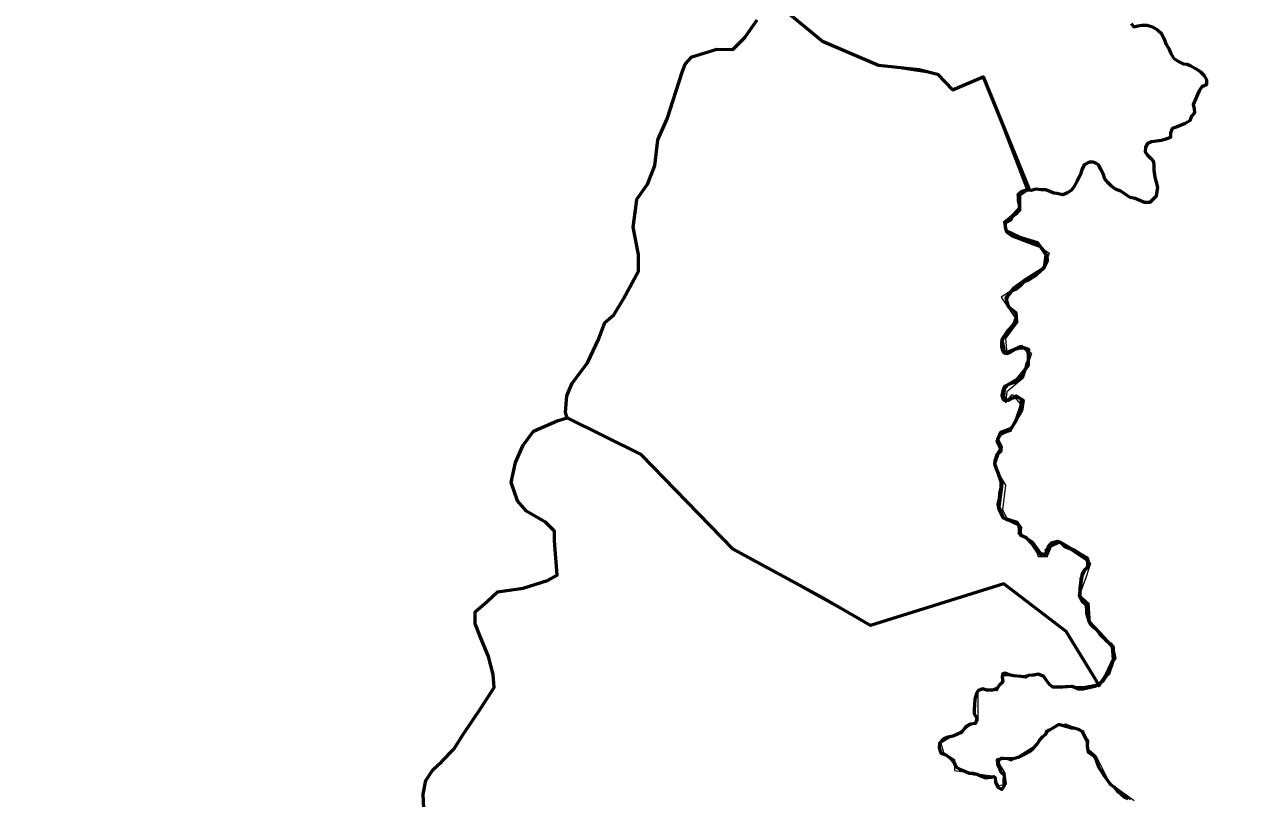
# Model space of a CAD drawing. Extents: x -1643653 to 4543381, y 1624270 to 13878484.
# Drawn here: x 816547 to 818046, y 9014664 to 9015601 of the extents above; entities that cross this region are included whole.
import ezdxf

# ---------------------------------------------------------------- set-up
doc = ezdxf.new("R2010")
doc.units = 0
doc.header["$LTSCALE"] = 200
doc.layers.add('60', color=7, linetype='Continuous', lineweight=13)

msp = doc.modelspace()

# ---------------------------------------------------------------- linework, layer by layer
at = {"layer": '60', "lineweight": 53}
for points in [[(817452.2, 9015632.3), (817513.9, 9015581.1), (817581.9, 9015551.9), (817631.3, 9015546.6), (817653.4, 9015541.3), (817671.6, 9015522), (817708.8, 9015537.8), (817764.2, 9015402.1), (817752.5, 9015393.9), (817752.5, 9015378.2), (817742.6, 9015368.2), (817734.5, 9015361.8), (817736.2, 9015351.9), (817745.5, 9015346.1), (817774.7, 9015337.3), (817784.6, 9015322.1), (817782.8, 9015306.4), (817760.1, 9015292.4), (817745.5, 9015281.9), (817736.2, 9015270.2), (817739.1, 9015259.7), (817748.3, 9015252.5), (817749, 9015241.5), (817738.6, 9015230.6), (817731.5, 9015219.6), (817734.7, 9015203), (817743.1, 9015206.2), (817754.1, 9015211.3), (817763.7, 9015208.1), (817763.1, 9015197.8), (817763.1, 9015188.1), (817749.6, 9015171.3), (817737.9, 9015164.2), (817734.1, 9015159.1), (817733.4, 9015150.7), (817734.1, 9015146.1), (817739.9, 9015146.1), (817748.9, 9015151.3), (817757.3, 9015146.1), (817755.4, 9015133.2), (817742.5, 9015111.9), (817729.6, 9015106.8), (817726.3, 9015098.4), (817730.8, 9015089.3), (817727, 9015082.2), (817722.5, 9015069.3), (817731.5, 9015044.2), (817727.6, 9015017), (817732.8, 9015003.5), (817749.6, 9014998.3), (817753.4, 9014992.5), (817753.4, 9014982.8), (817759.9, 9014980.2), (817768.3, 9014971.8), (817776, 9014960.2), (817786.3, 9014959.6), (817790.8, 9014970.6), (817801.8, 9014974.4), (817834.7, 9014955.1), (817836.7, 9014946), (817828.9, 9014936.3), (817825, 9014909.2), (817834.7, 9014899.6), (817837.3, 9014877.6), (817855.4, 9014858.2), (817865, 9014847.3), (817866.3, 9014831.8), (817857.9, 9014813.7), (817848.9, 9014800.1), (817845.2, 9014807.2)], [(817204.4, 9015124.8), (817202.4, 9015131.1), (817204.1, 9015151.5), (817210.5, 9015166.7), (817229.2, 9015191.2), (817242.6, 9015219.8), (817250.2, 9015240.2), (817261.3, 9015249.5), (817272.9, 9015268.8), (817291, 9015302.6), (817291, 9015322.6), (817284.5, 9015355.9), (817287.5, 9015376.3), (817289.2, 9015389.7), (817302, 9015407.8), (817310.8, 9015430.5), (817314.3, 9015461.5), (817325.9, 9015487.1), (817344, 9015543.5), (817347.5, 9015553.4), (817355.6, 9015562.2), (817386, 9015571.5), (817405.2, 9015570.9), (817419.8, 9015585.5), (817434.8, 9015606.8)], [(817204.4, 9015124.8), (817202.4, 9015131.1), (817204.1, 9015151.5), (817210.5, 9015166.7), (817229.2, 9015191.2), (817242.6, 9015219.8), (817250.2, 9015240.2), (817261.3, 9015249.5), (817272.9, 9015268.8), (817291, 9015302.6), (817291, 9015322.6), (817284.5, 9015355.9), (817287.5, 9015376.3), (817289.2, 9015389.7), (817302, 9015407.8), (817310.8, 9015430.5), (817314.3, 9015461.5), (817325.9, 9015487.1), (817344, 9015543.5), (817347.5, 9015553.4), (817355.6, 9015562.2), (817386, 9015571.5), (817405.2, 9015570.9), (817419.8, 9015585.5), (817434.8, 9015606.8)], [(817888.2, 9015602.6), (817891.3, 9015598.5), (817896.3, 9015599.5), (817901.4, 9015600.5), (817907.5, 9015600.4), (817914.1, 9015598.3), (817920.2, 9015594.7), (817924.3, 9015590.6), (817928.3, 9015584), (817930.3, 9015577.9), (817933.8, 9015572.2), (817936.3, 9015566.1), (817939.3, 9015560.5)], [(817939.3, 9015560.5), (817945.4, 9015556.4), (817951, 9015553.8), (817956.1, 9015553.2), (817960.6, 9015551.2), (817966.7, 9015547.6), (817972.3, 9015544), (817976.3, 9015539.9), (817979.3, 9015534.3), (817979.3, 9015528.1), (817973.7, 9015525.6), (817970.6, 9015521.1), (817968.5, 9015516.5), (817965.9, 9015510.9), (817963.3, 9015504.3), (817964.3, 9015499.2), (817964.8, 9015494.1), (817961.2, 9015490.1), (817959.1, 9015484.5), (817953.5, 9015481.5), (817948.9, 9015479.4), (817943.8, 9015477.4), (817937.7, 9015475.4), (817935.6, 9015469.8), (817935.6, 9015464.2), (817930, 9015462.2), (817924.9, 9015460.7), (817918.8, 9015459.8), (817912.7, 9015459.3), (817907.6, 9015456.8), (817905.5, 9015452.2), (817905, 9015447.1), (817908, 9015443), (817911.5, 9015439.4), (817915.1, 9015435.3), (817915.5, 9015430.2), (817915.5, 9015424.6)], [(817915.5, 9015424.6), (817917, 9015416.2), (817917, 9015416.2), (817920, 9015404), (817918.5, 9015393.3), (817910.9, 9015385.7), (817904.3, 9015385.7), (817896.7, 9015389), (817893, 9015390.6), (817886.8, 9015391.8), (817881.9, 9015395.1), (817875.4, 9015399.2), (817869.2, 9015401.7), (817864.1, 9015405.4), (817860, 9015409.7), (817856.4, 9015414.3), (817854.4, 9015419.4), (817851.4, 9015425.6), (817848.9, 9015430.7), (817846.1, 9015432.9), (817842, 9015434.6), (817837.2, 9015434.3), (817831.1, 9015431.3), (817828.5, 9015425.3), (817826.2, 9015418.7), (817822.4, 9015411.1), (817818.6, 9015404.5), (817815.7, 9015400.7), (817811, 9015397.3), (817805.3, 9015395), (817798.2, 9015396.4), (817794.4, 9015396.9), (817789.7, 9015398.8), (817784.6, 9015401), (817779, 9015401.1), (817772.9, 9015401.6), (817766.9, 9015400.2), (817760.8, 9015400.7), (817755.6, 9015398.8), (817750.8, 9015395), (817751, 9015394.1), (817751, 9015388), (817752.5, 9015382.9), (817752.4, 9015376.3), (817749.3, 9015371.7), (817744.2, 9015368.7), (817742, 9015364.4), (817735.4, 9015360.8), (817735.4, 9015360.8), (817735.4, 9015355.4), (817737, 9015349.9), (817743, 9015345.8), (817769.4, 9015335.4), (817777.4, 9015332.8), (817783.1, 9015325.7), (817785.9, 9015321.5), (817786.2, 9015315.5), (817783.4, 9015309.3), (817779.3, 9015303.8), (817772.5, 9015297), (817764.9, 9015292.2), (817761.5, 9015290.8), (817757.9, 9015289.6), (817753.3, 9015284.1), (817749.2, 9015280.5)], [(817749.2, 9015280.5), (817743.6, 9015278.5), (817740, 9015274), (817736.9, 9015268.4), (817736.9, 9015263.3), (817740.9, 9015257.7), (817745, 9015254.6), (817748.5, 9015250.5), (817748.5, 9015245.4), (817746.4, 9015239.3), (817742.3, 9015234.7), (817740.2, 9015230.2), (817736.6, 9015226.1), (817732.5, 9015221), (817731, 9015216), (817730.9, 9015210.9), (817732.9, 9015204.7), (817737.5, 9015202.7), (817742.1, 9015204.7), (817748.2, 9015208.2), (817753.8, 9015209.7), (817758.9, 9015209.7), (817762.4, 9015205.1), (817763.9, 9015199.4), (817763.3, 9015193.8), (817761.3, 9015188.8), (817760.2, 9015183.7), (817756.6, 9015178.1), (817754.6, 9015173.5), (817751, 9015169.5), (817746.4, 9015167.5), (817740.3, 9015165.5), (817734.7, 9015162.5), (817732.6, 9015157.4), (817731.5, 9015151.8), (817733.5, 9015146.7), (817739.1, 9015146.6)], [(817739.1, 9015146.6), (817744.2, 9015149.1), (817749.8, 9015150.1), (817754.9, 9015147.5), (817754.9, 9015141.4), (817753.3, 9015135.3), (817751.2, 9015129.7), (817749.7, 9015124.2), (817747.1, 9015119.1), (817743.5, 9015113), (817739.9, 9015109.4), (817729.7, 9015104.4), (817726.6, 9015099.3), (817726.6, 9015093.7), (817730.1, 9015090.1), (817730.1, 9015084), (817725.4, 9015080), (817722.8, 9015072.4), (817722.8, 9015067.3), (817724.8, 9015062.2), (817726.8, 9015057.1), (817728.8, 9015052), (817730.3, 9015046.8), (817730.3, 9015040.2), (817728.7, 9015032.6), (817728.1, 9015027), (817726.6, 9015020.4), (817727.5, 9015015.3), (817729.5, 9015010.7), (817732.6, 9015004), (817737.1, 9015001.5), (817742.2, 9015000.4), (817748.8, 9014998.3), (817751.8, 9014994.2), (817752.3, 9014987.6), (817754.8, 9014983), (817761.4, 9014978.9), (817766.4, 9014975.3), (817770, 9014971.7), (817773.5, 9014967.1), (817777, 9014962), (817779, 9014957.4), (817784.1, 9014959.4), (817786.2, 9014964.5), (817788.8, 9014970.1), (817792.4, 9014973.6), (817799, 9014975.1), (817804.1, 9014972.5), (817808.1, 9014968.4), (817813.7, 9014966.3), (817819.8, 9014964.3), (817824.8, 9014961.2), (817829.4, 9014957.1), (817834.4, 9014954.5), (817835.4, 9014948.9), (817835.4, 9014943.3), (817831.3, 9014939.7), (817829.2, 9014934.7), (817827.1, 9014929.1), (817826.6, 9014924), (817826.1, 9014918.4), (817826, 9014913.3), (817826, 9014907.7), (817828.5, 9014903.1), (817833, 9014898.5)], [(817030.9, 9014651.7), (817030.1, 9014668.6), (817033.4, 9014685.4), (817041.9, 9014698.1), (817052.8, 9014708.2), (817067.1, 9014723.3), (817078.9, 9014741.8), (817099.9, 9014773), (817115.9, 9014797.8), (817115, 9014813.8), (817109.1, 9014835.7), (817098.2, 9014861.8), (817093.1, 9014875.3), (817093.1, 9014889.6), (817107.5, 9014902.2), (817120.1, 9014914), (817151.2, 9014918.2), (817180.7, 9014927.5), (817192.5, 9014934.2), (817189.1, 9014975.5), (817189.1, 9014987.3), (817178.2, 9014998.2), (817155.4, 9015011.7), (817144.5, 9015024.3), (817136.9, 9015046.2), (817142, 9015070.7), (817151.2, 9015091.7), (817163.8, 9015108.6), (817192.4, 9015121.1), (817204.4, 9015124.8)], [(817845.2, 9014807.2), (817809.3, 9014865.9), (817733.8, 9014923.4), (817572.1, 9014873.1), (817514.6, 9014906.6), (817405.6, 9014965.4), (817294.2, 9015080.4), (817204.4, 9015124.8)], [(817833, 9014898.5), (817834, 9014893.4), (817834, 9014887.8), (817836.5, 9014879.6), (817838.5, 9014875), (817842, 9014871.4), (817846.6, 9014867.8), (817850.1, 9014862.7), (817854.1, 9014858.6), (817858.2, 9014854), (817862.7, 9014851.4), (817866.3, 9014847.3), (817866.2, 9014841.7), (817867, 9014839), (817868.5, 9014833.2), (817865.6, 9014829), (817864.2, 9014824.7), (817861.3, 9014817.5), (817854.2, 9014806.1), (817849.9, 9014801.8), (817844.2, 9014799), (817830, 9014796.1), (817824.3, 9014796.1), (817816.6, 9014799.2), (817811, 9014798.8), (817804.9, 9014798.3), (817799.8, 9014798.3), (817793.2, 9014798.4), (817789.1, 9014801.5), (817785.6, 9014806.6), (817782.1, 9014811.2), (817775.5, 9014814.3), (817770.4, 9014812.8), (817763.8, 9014812.3), (817760.3, 9014810.5), (817754.4, 9014811.3), (817746, 9014812.1)], [(817746, 9014812.1), (817741.8, 9014813), (817735.1, 9014815.5), (817732.3, 9014814), (817731.7, 9014810.5), (817732.6, 9014804.6), (817728.6, 9014800.8), (817725.5, 9014796.8), (817719.9, 9014794.8), (817713.3, 9014794.8), (817708.2, 9014796.4), (817702.6, 9014794.4), (817700.1, 9014789.3), (817698.5, 9014783.7), (817698.4, 9014777.1), (817697.9, 9014772), (817697.8, 9014765.9), (817700.9, 9014760.8), (817699.3, 9014754.2), (817692.7, 9014753.7), (817687.6, 9014750.7), (817682.4, 9014743.6), (817677.8, 9014741.6), (817672.2, 9014739), (817666.1, 9014737.6), (817660.5, 9014735.6), (817655.9, 9014730.5), (817655.3, 9014724.9), (817657.3, 9014718.2), (817663.4, 9014716.2), (817668.5, 9014712.6), (817673, 9014707.5), (817675.5, 9014701.8), (817680.6, 9014699.2), (817686.7, 9014696.7), (817691.8, 9014694.1), (817696.8, 9014694.1), (817701.5, 9014692.8), (817707.4, 9014690.3), (817711.6, 9014688.6), (817718.3, 9014689.5), (817721.7, 9014690.3), (817723.3, 9014688.8), (817723.7, 9014683.2), (817726.7, 9014677.1), (817731.3, 9014674.5), (817734.4, 9014678.5), (817734.4, 9014684.6), (817734.5, 9014691.3), (817730.4, 9014694.9), (817728.4, 9014700.5), (817726.4, 9014705.1), (817726, 9014710.7), (817733.1, 9014712.2), (817738.7, 9014712.1), (817745.3, 9014712.1), (817752.9, 9014714.1), (817760.1, 9014717.6), (817764.7, 9014720.1), (817769.3, 9014724.2), (817773.9, 9014728.7), (817777, 9014733.8), (817780.6, 9014738.3), (817784.7, 9014741.4), (817786.7, 9014746.5)], [(817786.7, 9014746.5), (817788.7, 9014746.2), (817795.8, 9014750.5), (817800.1, 9014753.3), (817801.5, 9014753.3), (817811.5, 9014750.5), (817815.7, 9014749.1), (817818.6, 9014749.1), (817824.3, 9014747.6), (817828.6, 9014744.8), (817832.8, 9014736.2), (817835, 9014733.9), (817834.9, 9014726.8), (817835.9, 9014719.7), (817841.5, 9014716.1), (817845, 9014712.5), (817847, 9014706.3), (817849, 9014701.2), (817852, 9014696.1), (817855.5, 9014691), (817859, 9014685.9), (817862.6, 9014680.8), (817867.1, 9014677.7), (817871.2, 9014672.6), (817875.7, 9014669), (817879.8, 9014665.4), (817884.3, 9014663.3)]]:
    msp.add_lwpolyline(points, dxfattribs=at)
at = {"layer": '60'}
for points in [[(817452.2, 9015632.3), (817513.9, 9015581.1), (817547.9, 9015566.5), (817581.9, 9015551.9), (817653.4, 9015541.3), (817671.6, 9015522), (817708.8, 9015537.8), (817762.2, 9015398.8), (817753.9, 9015398.8), (817753.9, 9015375.6), (817735.7, 9015359), (817737.3, 9015352.3), (817768.9, 9015337.4), (817788.8, 9015324.1), (817782.2, 9015304.1), (817730.7, 9015270.9), (817750.6, 9015241), (817735.7, 9015221), (817737.3, 9015202.8), (817755.6, 9015212.7), (817767.2, 9015202.8), (817757.3, 9015172.8), (817737.3, 9015156.2), (817735.7, 9015142.9), (817744, 9015152.9), (817753.9, 9015141.3), (817742.3, 9015108), (817729, 9015104.7), (817724, 9015096.4), (817729, 9015086.4), (817722.4, 9015064.8), (817735.7, 9015043.2), (817732.3, 9015013.3), (817739, 9015000), (817755.6, 9014991.7), (817750.6, 9014985), (817770.6, 9014971.8), (817775.5, 9014956.8), (817787.2, 9014956.8), (817783.8, 9014965.1), (817802.1, 9014973.4), (817838.7, 9014948.5), (817833.7, 9014931.9), (817825.4, 9014910.3), (817836.8, 9014900.2), (817838.5, 9014875.3), (817851.8, 9014863.6), (817866.7, 9014845.3), (817868.4, 9014835.4), (817861.8, 9014813.8), (817846.8, 9014802.1), (817830.2, 9014798.8), (817821.9, 9014798.8), (817805.3, 9014798.8), (817792, 9014798.8), (817780.4, 9014813.8), (817765.4, 9014812.1), (817733.9, 9014812.1), (817725.6, 9014793.8), (817702.3, 9014795.5), (817702.3, 9014757.3), (817657.5, 9014730.7), (817660.8, 9014719), (817674.1, 9014710.7)], [(817452.2, 9015632.3), (817513.9, 9015581.1), (817547.9, 9015566.5), (817581.9, 9015551.9), (817653.4, 9015541.3), (817671.6, 9015522), (817708.8, 9015537.8), (817762.2, 9015398.8), (817753.9, 9015398.8), (817753.9, 9015375.6), (817735.7, 9015359), (817737.3, 9015352.3), (817768.9, 9015337.4), (817788.8, 9015324.1), (817782.2, 9015304.1), (817730.7, 9015270.9), (817750.6, 9015241), (817735.7, 9015221), (817737.3, 9015202.8), (817755.6, 9015212.7), (817767.2, 9015202.8), (817757.3, 9015172.8), (817737.3, 9015156.2), (817735.7, 9015142.9), (817744, 9015152.9), (817753.9, 9015141.3), (817742.3, 9015108), (817729, 9015104.7), (817724, 9015096.4), (817729, 9015086.4), (817722.4, 9015064.8), (817735.7, 9015043.2), (817732.3, 9015013.3), (817739, 9015000), (817755.6, 9014991.7), (817750.6, 9014985), (817770.6, 9014971.8), (817775.5, 9014956.8), (817787.2, 9014956.8), (817783.8, 9014965.1), (817802.1, 9014973.4), (817838.7, 9014948.5), (817833.7, 9014931.9), (817825.4, 9014910.3), (817836.8, 9014900.2), (817838.5, 9014875.3), (817851.8, 9014863.6), (817866.7, 9014845.3), (817868.4, 9014835.4), (817861.8, 9014813.8), (817846.8, 9014802.1), (817830.2, 9014798.8), (817821.9, 9014798.8), (817805.3, 9014798.8), (817792, 9014798.8), (817780.4, 9014813.8), (817765.4, 9014812.1), (817733.9, 9014812.1), (817725.6, 9014793.8), (817702.3, 9014795.5), (817702.3, 9014757.3), (817657.5, 9014730.7), (817660.8, 9014719), (817674.1, 9014710.7)], [(817674.1, 9014710.7), (817674.1, 9014697.4), (817707.3, 9014692.5), (817720.6, 9014690.8), (817727.2, 9014679.2), (817737.2, 9014680.8), (817735.5, 9014694.1), (817727.2, 9014707.4), (817730.5, 9014714.1), (817742.2, 9014709.1), (817773.7, 9014729), (817793.7, 9014750.6), (817808.6, 9014753.9), (817830.2, 9014745.6), (817835.2, 9014724), (817845.2, 9014715.7), (817861.8, 9014682.5), (817891.7, 9014660.9)], [(817674.1, 9014710.7), (817674.1, 9014697.4), (817707.3, 9014692.5), (817720.6, 9014690.8), (817727.2, 9014679.2), (817737.2, 9014680.8), (817735.5, 9014694.1), (817727.2, 9014707.4), (817730.5, 9014714.1), (817742.2, 9014709.1), (817773.7, 9014729), (817793.7, 9014750.6), (817808.6, 9014753.9), (817830.2, 9014745.6), (817835.2, 9014724), (817845.2, 9014715.7), (817861.8, 9014682.5), (817891.7, 9014660.9)]]:
    msp.add_lwpolyline(points, dxfattribs=at)
at = {"layer": '60', "lineweight": 25}
for points in [[(817204.4, 9015124.8), (817192.4, 9015121.1), (817163.8, 9015108.6), (817151.2, 9015091.7), (817142, 9015070.7)], [(817733.8, 9014923.4), (817572.1, 9014873.1), (817405.6, 9014965.4), (817294.2, 9015080.4), (817204.4, 9015124.8)], [(817142, 9015070.7), (817136.9, 9015046.2), (817144.5, 9015024.3), (817155.4, 9015011.7)], [(817155.4, 9015011.7), (817178.2, 9014998.2), (817189.1, 9014987.3), (817189.1, 9014975.5), (817192.5, 9014934.2)], [(817192.5, 9014934.2), (817180.7, 9014927.5), (817151.2, 9014918.2), (817120.1, 9014914)], [(817656.6, 9014729.1), (817663.2, 9014736.1), (817682.8, 9014744.2), (817692.8, 9014752.7), (817698.4, 9014754.2), (817702.4, 9014759.8), (817698.4, 9014764.3), (817699.4, 9014775.9), (817699.9, 9014791.5), (817706.4, 9014795), (817715.5, 9014795), (817725, 9014794.3), (817731.7, 9014804.4), (817732.5, 9014814.5), (817756.9, 9014812), (817770.4, 9014814.5), (817781.4, 9014812), (817792.3, 9014799.3), (817815.9, 9014800.2), (817828.5, 9014795.1), (817848.9, 9014800.1), (817845.2, 9014807.2), (817809.3, 9014865.9), (817733.8, 9014923.4)], [(817120.1, 9014914), (817107.5, 9014902.2), (817093.1, 9014889.6), (817093.1, 9014875.3)], [(817093.1, 9014875.3), (817098.2, 9014861.8), (817109.1, 9014835.7), (817115, 9014813.8)], [(817115, 9014813.8), (817115.9, 9014797.8), (817099.9, 9014773), (817078.9, 9014741.8)], [(817887.4, 9014662.2), (817880.9, 9014666.2), (817872.3, 9014672.2), (817864.8, 9014680.3), (817856.2, 9014690.3), (817849.7, 9014701.4), (817846.2, 9014711.5), (817835.1, 9014719), (817835.6, 9014725.1), (817833.1, 9014737.1), (817827.1, 9014746.7), (817818, 9014749.7), (817800.4, 9014752.7), (817785.9, 9014745.7), (817780.8, 9014736.6), (817773.3, 9014729.1), (817763.7, 9014720), (817748.2, 9014711.5), (817730.6, 9014713), (817728, 9014708), (817730.1, 9014695.9), (817735.1, 9014689.8), (817735.6, 9014679.3), (817730.6, 9014674.2), (817724.5, 9014680.8), (817723, 9014690.3), (817714.5, 9014689.3), (817707.4, 9014692.3), (817697.4, 9014692.3), (817689.8, 9014694.9), (817677.3, 9014699.9), (817673.2, 9014707.5), (817665.2, 9014715), (817656.6, 9014718.5), (817656.6, 9014729.1)], [(817078.9, 9014741.8), (817067.1, 9014723.3), (817052.8, 9014708.2), (817041.9, 9014698.1)], [(817041.9, 9014698.1), (817033.4, 9014685.4), (817030.1, 9014668.6), (817030.9, 9014651.7), (817078.9, 9014624.8)]]:
    msp.add_lwpolyline(points, dxfattribs=at)
msp.add_spline([(814781, 9009175.5), (814787.2, 9009173.4), (814796.9, 9009173.4), (814799.4, 9009172.4), (814805.1, 9009174.5), (814805.6, 9009176.5), (814811.7, 9009179.5), (814811.7, 9009179.5), (814801.5, 9009181), (814790.7, 9009181.5), (814784.1, 9009183.1), (814777.4, 9009185.1), (814778.4, 9009175.5)], degree=3, dxfattribs=at)

doc.saveas('drawing.dxf')
